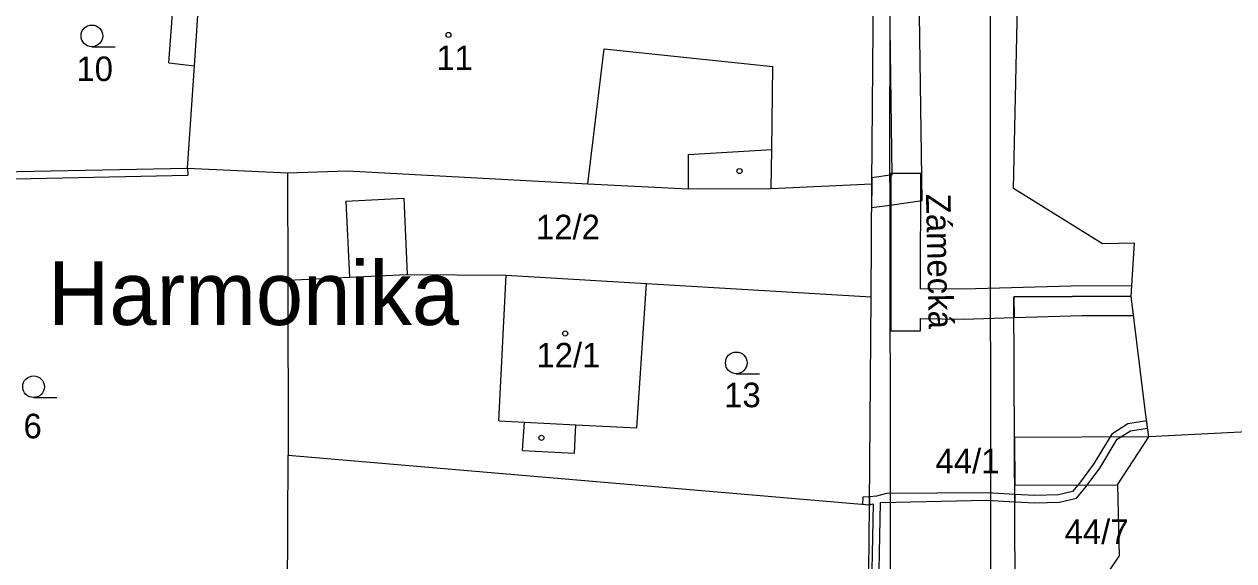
# Model space of a CAD drawing. Extents: x -785744 to -782822, y -1067550 to -1063910.
# Drawn here: x -783422.7 to -783339, y -1065437.2 to -1065400.1 of the extents above; entities that cross this region are included whole.
import ezdxf

# ---------------------------------------------------------------- set-up
doc = ezdxf.new("R2010")
doc.units = 0
for name, color, linetype in [('Hranice kat_území', 7, 'Continuous'), ('Hranice parcel', 7, 'Continuous'), ('Parcelní čísla', 7, 'Continuous'), ('Pop_ČP_popisy', 7, 'Continuous'), ('Vnitřní kresba', 7, 'Continuous'), ('Věcná břemena k části', 7, 'Continuous'), ('Značky budov', 7, 'Continuous'), ('Značky kultur', 7, 'Continuous')]:
    doc.layers.add(name, color=color, linetype=linetype)

msp = doc.modelspace()

# ---------------------------------------------------------------- linework, layer by layer
at = {"layer": 'Hranice kat_území'}
msp.add_lwpolyline([(-783336.25, -1065428.18), (-783344.89, -1065428.61), (-783345.1, -1065426.92), (-783346.11, -1065418.88), (-783345.87, -1065415.21), (-783348.09, -1065415.25), (-783354.24, -1065411.43), (-783353.97, -1065398.78), (-783353.93, -1065393.69), (-783353.87, -1065389.42), (-783356.43, -1065389.16), (-783356.68, -1065385.36), (-783357.74, -1065375.17), (-783358.84, -1065364.7), (-783359.37, -1065359.72), (-783361.83, -1065336.05), (-783361.23, -1065335.68), (-783331.79, -1065317.39)], dxfattribs=at)
at = {"layer": 'Hranice parcel'}
for p, q in [((-783354.21, -1065418.91), (-783346.11, -1065418.88)), ((-783354.12, -1065442.05), (-783354.21, -1065418.91)), ((-783350.44, -1065442.05), (-783346.94, -1065436.86))]:
    msp.add_line(p, q, dxfattribs=at)
for points in [[(-783412.67, -1065402.73), (-783411.96, -1065393.12)], [(-783364.05, -1065411.1), (-783363.92, -1065397.64)], [(-783412.67, -1065402.73), (-783410.91, -1065402.94)], [(-783411.38, -1065410.02), (-783410.91, -1065402.94)], [(-783424.34, -1065410.28), (-783411.38, -1065410.02)], [(-783411.38, -1065410.02), (-783404.46, -1065410.34)], [(-783404.46, -1065410.34), (-783400.32, -1065410.19)], [(-783404.46, -1065410.34), (-783404.44, -1065417.77)], [(-783400.32, -1065410.19), (-783383.7, -1065411.11)], [(-783383.7, -1065411.11), (-783376.74, -1065411.45)], [(-783371.01, -1065411.43), (-783364.05, -1065411.1)], [(-783364.1, -1065418.92), (-783364.05, -1065411.1)], [(-783376.74, -1065411.45), (-783371.01, -1065411.43)], [(-783404.44, -1065417.77), (-783400.17, -1065417.57)], [(-783404.44, -1065417.77), (-783404.41, -1065429.87)], [(-783400.17, -1065417.57), (-783396.18, -1065417.38)], [(-783396.18, -1065417.38), (-783389.35, -1065417.41)], [(-783389.84, -1065427.5), (-783389.35, -1065417.41)], [(-783389.35, -1065417.41), (-783379.64, -1065417.99)], [(-783380.29, -1065427.99), (-783379.64, -1065417.99)], [(-783379.64, -1065417.99), (-783364.1, -1065418.92)], [(-783364.21, -1065433.31), (-783364.1, -1065418.92)], [(-783389.84, -1065427.5), (-783388.06, -1065427.59)], [(-783388.2, -1065429.56), (-783388.06, -1065427.59)], [(-783384.61, -1065429.74), (-783384.51, -1065427.77)], [(-783384.51, -1065427.77), (-783380.29, -1065427.99)], [(-783347.04, -1065431.93), (-783344.89, -1065428.61)], [(-783388.2, -1065429.56), (-783384.61, -1065429.74)], [(-783404.51, -1065449.26), (-783404.41, -1065429.87)], [(-783404.41, -1065429.87), (-783364.21, -1065433.31)], [(-783347.04, -1065431.93), (-783346.94, -1065436.86)], [(-783364.38, -1065451.78), (-783364.21, -1065433.31)]]:
    msp.add_lwpolyline(points, dxfattribs=at)
at = {"layer": 'Vnitřní kresba'}
for points in [[(-783410.91, -1065402.94), (-783410.23, -1065392.84)], [(-783362.79, -1065411), (-783362.78, -1065397.73)], [(-783355.86, -1065399.12), (-783355.85, -1065411.89)], [(-783383.7, -1065411.11), (-783382.55, -1065401.76)], [(-783382.55, -1065401.76), (-783370.89, -1065402.97)], [(-783370.97, -1065408.73), (-783370.89, -1065402.97)], [(-783376.74, -1065409.06), (-783370.97, -1065408.73)], [(-783371.01, -1065411.43), (-783370.97, -1065408.73)], [(-783376.74, -1065409.06), (-783376.74, -1065411.45)], [(-783411.38, -1065410.02), (-783411.36, -1065410.51)], [(-783435.22, -1065411.01), (-783411.36, -1065410.51)], [(-783362.79, -1065411), (-783362.76, -1065458.21)], [(-783355.85, -1065411.89), (-783355.81, -1065452.33)], [(-783400.42, -1065412.29), (-783396.41, -1065412.1)], [(-783400.42, -1065412.29), (-783400.17, -1065417.57)], [(-783396.41, -1065412.1), (-783396.18, -1065417.38)], [(-783388.06, -1065427.59), (-783384.51, -1065427.77)]]:
    msp.add_lwpolyline(points, dxfattribs=at)
at = {"layer": 'Věcná břemena k části'}
for p, q in [((-783344.89, -1065428.61), (-783354.17, -1065428.65)), ((-783354.17, -1065428.65), (-783354.16, -1065431.96)), ((-783347.04, -1065431.93), (-783344.89, -1065428.61)), ((-783354.16, -1065431.96), (-783347.04, -1065431.93))]:
    msp.add_line(p, q, dxfattribs=at)
for points in [[(-783360.57, -1065412.25), (-783360.87, -1065391.32)], [(-783362.89, -1065393.5), (-783362.65, -1065410.49)], [(-783360.66, -1065410.39), (-783362.72, -1065410.39), (-783362.74, -1065421.27), (-783360.68, -1065421.27)], [(-783350.26, -1065418.18), (-783357.7, -1065418.4), (-783360.68, -1065418.37), (-783360.66, -1065410.39)], [(-783364.05, -1065411.1), (-783364.06, -1065412.75)], [(-783362.78, -1065410.51), (-783364.05, -1065410.69)], [(-783364.05, -1065410.69), (-783364.05, -1065411.1)], [(-783362.65, -1065410.49), (-783362.78, -1065410.51)], [(-783364.06, -1065412.75), (-783362.78, -1065412.57)], [(-783362.78, -1065412.57), (-783360.57, -1065412.25)], [(-783354.21, -1065418.91), (-783346.11, -1065418.88), (-783346.06, -1065418.17), (-783350.26, -1065418.18)], [(-783360.68, -1065421.27), (-783360.68, -1065420.43), (-783357.68, -1065420.46), (-783354.2, -1065420.36), (-783354.21, -1065418.91)], [(-783346.11, -1065418.88), (-783354.21, -1065418.91)], [(-783354.21, -1065418.91), (-783354.2, -1065420.36)], [(-783345.94, -1065420.21), (-783346.11, -1065418.88)], [(-783354.2, -1065420.36), (-783349.5, -1065420.22)], [(-783349.5, -1065420.22), (-783345.94, -1065420.21)], [(-783346.33, -1065427.71), (-783347.44, -1065428.42)], [(-783345.03, -1065427.5), (-783346.33, -1065427.71)], [(-783344.97, -1065428), (-783345.03, -1065427.5)], [(-783347.44, -1065428.42), (-783348.7, -1065430.49)], [(-783348.28, -1065430.77), (-783347.08, -1065428.78)], [(-783347.08, -1065428.78), (-783346.15, -1065428.19)], [(-783346.15, -1065428.19), (-783344.97, -1065428)], [(-783348.7, -1065430.49), (-783349.68, -1065431.82)], [(-783349.28, -1065432.14), (-783348.28, -1065430.77)], [(-783349.68, -1065431.82), (-783350.17, -1065432.4)], [(-783349.89, -1065432.85), (-783349.28, -1065432.14)], [(-783364.68, -1065433.27), (-783364.21, -1065433.31), (-783364.21, -1065432.76), (-783364.67, -1065432.79)], [(-783364.67, -1065432.79), (-783364.68, -1065433.27)], [(-783363.71, -1065432.72), (-783364.21, -1065432.76)], [(-783364.21, -1065432.76), (-783364.21, -1065433.31)], [(-783363.04, -1065432.54), (-783363.71, -1065432.72)], [(-783363.44, -1065433.16), (-783356.08, -1065432.99)], [(-783356.06, -1065432.49), (-783363.04, -1065432.54)], [(-783356.08, -1065432.99), (-783354.15, -1065433.1)], [(-783354.16, -1065432.6), (-783356.06, -1065432.49)], [(-783354.15, -1065433.1), (-783354.16, -1065432.6)], [(-783354.16, -1065432.6), (-783354.15, -1065433.1)], [(-783352.76, -1065432.68), (-783354.16, -1065432.6)], [(-783351.12, -1065432.62), (-783352.76, -1065432.68)], [(-783350.17, -1065432.4), (-783351.12, -1065432.62)], [(-783351.06, -1065433.12), (-783349.89, -1065432.85)], [(-783364.21, -1065433.31), (-783363.95, -1065433.24)], [(-783363.95, -1065433.24), (-783364.11, -1065441.28)], [(-783363.61, -1065441.28), (-783363.44, -1065433.16)], [(-783354.15, -1065433.1), (-783352.76, -1065433.18)], [(-783352.76, -1065433.18), (-783351.06, -1065433.12)]]:
    msp.add_lwpolyline(points, dxfattribs=at)
at = {"layer": 'Značky budov'}
for centre in [(-783393.33, -1065400.8), (-783373.2, -1065410.22), (-783385.25, -1065421.46), (-783386.9, -1065428.68)]:
    msp.add_circle(centre, 0.175, dxfattribs=at)
at = {"layer": 'Značky kultur'}
for p, q in [((-783418, -1065401.61), (-783416.4, -1065401.61)), ((-783373.42, -1065424.24), (-783371.82, -1065424.24)), ((-783422.03, -1065425.89), (-783420.43, -1065425.89))]:
    msp.add_line(p, q, dxfattribs=at)
for centre in [(-783418, -1065400.86), (-783373.42, -1065423.49), (-783422.03, -1065425.14)]:
    msp.add_circle(centre, 0.75, dxfattribs=at)

# ---------------------------------------------------------------- texts
at = {"layer": 'Parcelní čísla'}
for s, p in [('11', (-783394.17, -1065403.23)), ('10', (-783419.07, -1065403.99)), ('12/2', (-783387.28, -1065414.94)), ('12/1', (-783387.25, -1065423.81)), ('13', (-783374.26, -1065426.56)), ('6', (-783422.73, -1065428.71)), ('44/1', (-783359.64, -1065431.14)), ('44/7', (-783350.71, -1065436.03))]:
    msp.add_text(s, height=1.7, dxfattribs=at).set_placement(p)
at = {"layer": 'Pop_ČP_popisy'}
msp.add_text('Zámecká', height=1.7, rotation=271.18053, dxfattribs=at).set_placement((-783360.3, -1065411.8))
msp.add_text('Harmonika', height=4.4, dxfattribs=at).set_placement((-783421.04, -1065420.87))

doc.saveas('drawing.dxf')
